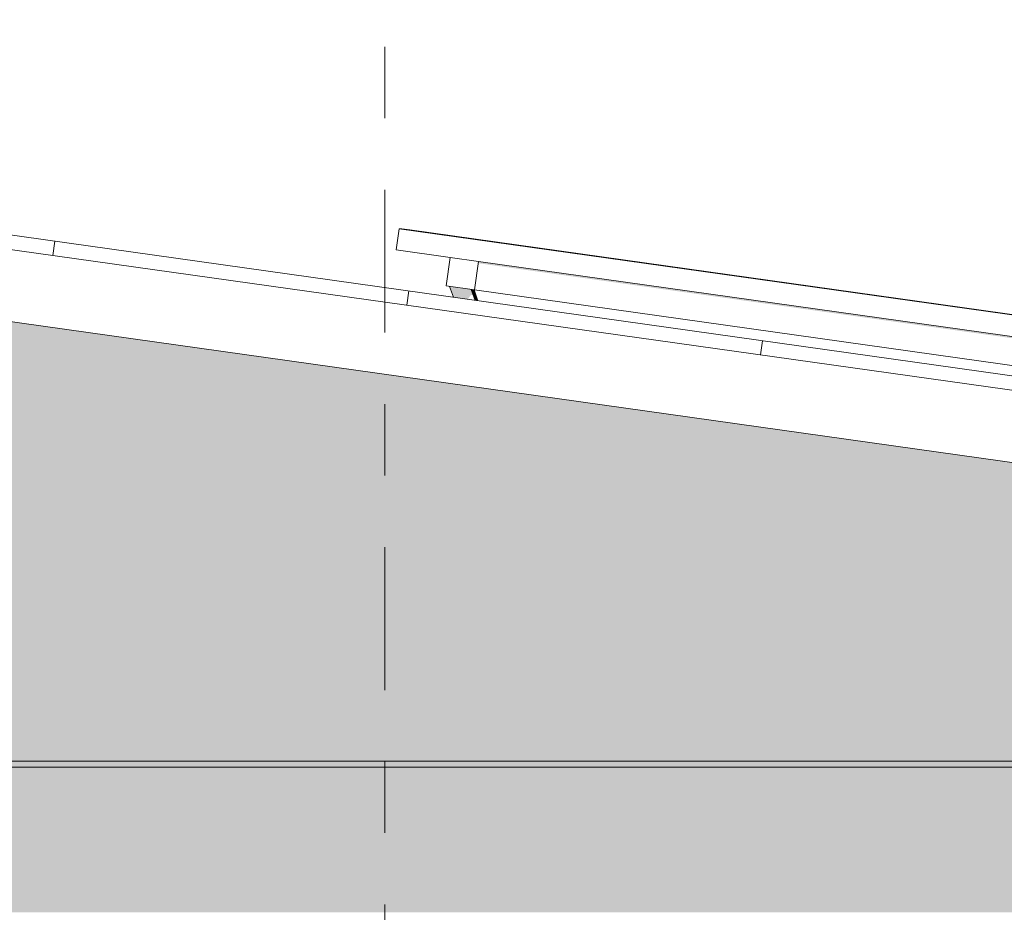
# Model space of a CAD drawing. Header units: metres. Extents: x -52 to 321, y -8 to 26.
# Tile 95 of 320: x -34.1 to -32.72, y 5.99 to 7.24. Entities that reach past the tile are written whole.
import ezdxf
from ezdxf.enums import TextEntityAlignment as Align

# ---------------------------------------------------------------- set-up
doc = ezdxf.new("R2010")
doc.units = ezdxf.units.M
doc.header["$MEASUREMENT"] = 0
doc.linetypes.add('Raster', pattern=[0.4, 0.2, -0.1, 0, -0.1])
for name, color, linetype in [('10 Fassade', 7, 'Continuous'), ('30 Dachaufbau', 7, 'Continuous'), ('70 PV-Anlage', 7, 'Continuous'), ('90 Achsraster', 7, 'Continuous'), ('94 Genehmigungsplanung Bemaßung', 7, 'Continuous')]:
    doc.layers.add(name, color=color, linetype=linetype)
doc.styles.add('ERSTELLTER_STIL_1', font='arial.ttf')
doc.styles.add('ERSTELLTER_STIL_2', font='arial.ttf')
doc.dimstyles.new('ERSTELLTER_STIL__1', dxfattribs={"dimtxt": 0.25, "dimasz": 0.19, "dimexe": 0.18, "dimexo": 0.1, "dimgap": 0, "dimtad": 1, "dimtih": 1, "dimtoh": 1, "dimzin": 0, "dimdsep": 46, "dimtxsty": 'ERSTELLTER_STIL_2', "dimblk": 'ARROWHEAD_6', "dimblk1": 'ARROWHEAD_6', "dimblk2": 'ARROWHEAD_6', "dimcen": 0.09, "dimclrd": 7, "dimclre": 7, "dimclrt": 7, "dimazin": 0, "dimtfac": 1, "dimtdec": 4, "dimtmove": 0, "dimatfit": 3, "dimfxl": 1, "dimtolj": 1, "dimtzin": 0, "dimarcsym": 0})

# ---------------------------------------------------------------- blocks, each defined once
blk = doc.blocks.new('*X1', base_point=(-33357.279, 0))
at = {"layer": '30 Dachaufbau', "color": 7, "linetype": 'Continuous', "lineweight": 13}
for p, q in [((-34.0543, 6.9081), (-34.0515, 6.9279)), ((-34.0543, 6.9081), (-34.0515, 6.9279)), ((-33.5592, 6.8385), (-33.5564, 6.8583)), ((-33.5592, 6.8385), (-33.5564, 6.8583)), ((-33.0641, 6.7689), (-33.0613, 6.7887)), ((-33.0641, 6.7689), (-33.0613, 6.7887))]:
    blk.add_line(p, q, dxfattribs=at)
blk = doc.blocks.new('Standard-Rastermarker[2]_1', base_point=(-33.5897, 10))
at = {"layer": '90 Achsraster', "color": 14, "linetype": 'Raster', "lineweight": 18, "true_color": 0xa80000}
blk.add_line((-33.5897, 9), (-33.5897, -1), dxfattribs=at)
at = {"layer": '90 Achsraster', "color": 14, "lineweight": 18, "true_color": 0xa80000, "style": 'ERSTELLTER_STIL_1'}
for tag, p in [('AC_MarkerText_1_0', (-33.5897, 10.5)), ('AC_MarkerText_1_1', (-33.5897, -2.2))]:
    blk.add_attdef(tag, text='', height=0.3, rotation=360, dxfattribs=at).set_placement(p, align=Align.TOP_CENTER)
blk = doc.blocks.new('*D18', base_point=(-33357.279, 0))
at = {"layer": '94 Genehmigungsplanung Bemaßung', "color": 7, "linetype": 'Continuous', "lineweight": 13}
for p, q in [((-43.9997, 9.5481), (-43.9997, 9.9231)), ((-28.1801, 9.5481), (-28.1801, 9.9231)), ((-43.8997, 9.8356), (-44.0997, 9.6356)), ((-28.2801, 9.6356), (-28.0801, 9.8356)), ((-43.9997, 9.7356), (-28.1801, 9.7356)), ((-28.1801, 9.7356), (-28.0301, 9.7356))]:
    blk.add_line(p, q, dxfattribs=at)
at = {"layer": '94 Genehmigungsplanung Bemaßung', "color": 7, "lineweight": 13, "insert": (-36.5189, 9.7856), "char_height": 0.25, "attachment_point": 7, "style": 'ERSTELLTER_STIL_2'}
blk.add_mtext('\\A1;{\\pql;\\fArial|b0|i0|c0|p0;\\W1.000000;15,82}', dxfattribs=at)
blk = doc.blocks.new('ARROWHEAD_6')
at = {"color": 0, "linetype": 'Continuous', "lineweight": 0}
for p, q in [((-0.5, -0.5), (0.5, 0.5)), ((0, 0), (-1, 0))]:
    blk.add_line(p, q, dxfattribs=at)

msp = doc.modelspace()

# ---------------------------------------------------------------- hatches: boundary and pattern name
at = {"layer": '10 Fassade', "linetype": 'Continuous', "lineweight": 0, "true_color": 0x000000}
for points in [[(-38.1897, 6.798), (-33.9897, 6.798), (-34.1472, 6.8202), (-38.0322, 6.8202)], [(-38.39, 6.7699), (-33.7894, 6.7699), (-33.947, 6.792), (-38.2324, 6.792)], [(-38.2324, 6.792), (-33.947, 6.792), (-33.9683, 6.795), (-38.211, 6.795)], [(-38.211, 6.795), (-33.9683, 6.795), (-33.9897, 6.798), (-38.1897, 6.798)], [(-38.4327, 6.7639), (-33.7467, 6.7639), (-33.768, 6.7669), (-38.4113, 6.7669)], [(-38.39, 6.7699), (-38.4113, 6.7669), (-33.768, 6.7669), (-33.7894, 6.7699)], [(-38.5902, 6.7417), (-33.5891, 6.7417), (-33.7467, 6.7639), (-38.4327, 6.7639)], [(-38.6329, 6.7357), (-33.5464, 6.7357), (-33.5678, 6.7387), (-38.6116, 6.7387)], [(-38.6116, 6.7387), (-33.5678, 6.7387), (-33.5891, 6.7417), (-38.5902, 6.7417)], [(-38.6329, 6.7357), (-38.7904, 6.7136), (-33.3889, 6.7136), (-33.5464, 6.7357)], [(-38.8331, 6.7076), (-33.3462, 6.7076), (-33.3676, 6.7106), (-38.8118, 6.7106)], [(-38.8118, 6.7106), (-33.3676, 6.7106), (-33.3889, 6.7136), (-38.7904, 6.7136)], [(-38.8331, 6.7076), (-38.9907, 6.6854), (-33.1886, 6.6854), (-33.3462, 6.7076)], [(-39.0121, 6.6824), (-39.0334, 6.6794), (-33.1459, 6.6794), (-33.1673, 6.6824)], [(-38.9907, 6.6854), (-39.0121, 6.6824), (-33.1673, 6.6824), (-33.1886, 6.6854)], [(-39.0334, 6.6794), (-39.191, 6.6573), (-32.9884, 6.6573), (-33.1459, 6.6794)], [(-39.2123, 6.6543), (-39.2337, 6.6513), (-32.9457, 6.6513), (-32.967, 6.6543)], [(-39.2123, 6.6543), (-32.967, 6.6543), (-32.9884, 6.6573), (-39.191, 6.6573)], [(-39.2337, 6.6513), (-39.3912, 6.6291), (-32.7882, 6.6291), (-32.9457, 6.6513)], [(-39.3912, 6.6291), (-39.4125, 6.6261), (-32.7668, 6.6261), (-32.7882, 6.6291)], [(-39.4339, 6.6231), (-39.5915, 6.601), (-32.5879, 6.601), (-32.7455, 6.6231)], [(-39.4125, 6.6261), (-39.4339, 6.6231), (-32.7455, 6.6231), (-32.7668, 6.6261)], [(-39.5915, 6.601), (-39.6128, 6.598), (-32.5665, 6.598), (-32.5879, 6.601)], [(-39.6342, 6.595), (-39.7917, 6.5729), (-32.3876, 6.5729), (-32.5452, 6.595)], [(-39.6342, 6.595), (-32.5452, 6.595), (-32.5665, 6.598), (-39.6128, 6.598)], [(-39.8131, 6.5699), (-32.3663, 6.5699), (-32.3876, 6.5729), (-39.7917, 6.5729)], [(-39.8344, 6.5669), (-39.9919, 6.5447), (-32.1874, 6.5447), (-32.3449, 6.5669)], [(-39.8131, 6.5699), (-39.8344, 6.5669), (-32.3449, 6.5669), (-32.3663, 6.5699)], [(-39.9919, 6.5447), (-40.0133, 6.5417), (-32.1661, 6.5417), (-32.1874, 6.5447)], [(-40.0346, 6.5387), (-40.1922, 6.5166), (-31.9871, 6.5166), (-32.1447, 6.5387)], [(-40.0133, 6.5417), (-40.0346, 6.5387), (-32.1447, 6.5387), (-32.1661, 6.5417)], [(-40.1922, 6.5166), (-40.2136, 6.5136), (-31.9658, 6.5136), (-31.9871, 6.5166)], [(-40.2349, 6.5106), (-40.3925, 6.4884), (-31.7869, 6.4884), (-31.9444, 6.5106)], [(-40.2349, 6.5106), (-31.9444, 6.5106), (-31.9658, 6.5136), (-40.2136, 6.5136)], [(-40.5927, 6.4603), (-31.5867, 6.4603), (-31.7442, 6.4824), (-40.4352, 6.4824)], [(-40.4138, 6.4854), (-40.4352, 6.4824), (-31.7442, 6.4824), (-31.7655, 6.4854)], [(-40.4138, 6.4854), (-31.7655, 6.4854), (-31.7869, 6.4884), (-40.3925, 6.4884)], [(-40.793, 6.4321), (-31.3864, 6.4321), (-31.544, 6.4543), (-40.6354, 6.4543)], [(-40.614, 6.4573), (-40.6354, 6.4543), (-31.544, 6.4543), (-31.5653, 6.4573)], [(-40.5927, 6.4603), (-40.614, 6.4573), (-31.5653, 6.4573), (-31.5867, 6.4603)], [(-40.8357, 6.4261), (-40.9932, 6.404), (-31.1861, 6.404), (-31.3437, 6.4261)], [(-40.8143, 6.4291), (-40.8357, 6.4261), (-31.3437, 6.4261), (-31.365, 6.4291)], [(-40.8143, 6.4291), (-31.365, 6.4291), (-31.3864, 6.4321), (-40.793, 6.4321)], [(-41.1934, 6.3759), (-30.9859, 6.3759), (-31.1434, 6.398), (-41.0359, 6.398)], [(-41.0359, 6.398), (-31.1434, 6.398), (-31.1648, 6.401), (-41.0146, 6.401)], [(-41.0146, 6.401), (-31.1648, 6.401), (-31.1861, 6.404), (-40.9932, 6.404)], [(-41.2361, 6.3699), (-41.3937, 6.3477), (-30.7856, 6.3477), (-30.9432, 6.3699)], [(-41.2361, 6.3699), (-30.9432, 6.3699), (-30.9646, 6.3729), (-41.2148, 6.3729)], [(-41.2148, 6.3729), (-30.9646, 6.3729), (-30.9859, 6.3759), (-41.1934, 6.3759)], [(-41.594, 6.3196), (-36.7001, 6.3196), (-36.6297, 6.3295), (-36.5592, 6.3196), (-30.5854, 6.3196), (-30.7429, 6.3417), (-41.4364, 6.3417)], [(-41.4151, 6.3447), (-41.4364, 6.3417), (-30.7429, 6.3417), (-30.7643, 6.3447)], [(-41.4151, 6.3447), (-30.7643, 6.3447), (-30.7856, 6.3477), (-41.3937, 6.3477)], [(-41.6153, 6.3166), (-41.6367, 6.3136), (-36.7428, 6.3136), (-36.7026, 6.3161), (-36.5617, 6.3161), (-36.5165, 6.3136), (-30.5427, 6.3136), (-30.564, 6.3166)], [(-41.594, 6.3196), (-41.6153, 6.3166), (-30.564, 6.3166), (-30.5854, 6.3196)], [(-36.5165, 6.3136), (-36.359, 6.2914), (-30.3852, 6.2914), (-30.5427, 6.3136)], [(-41.8369, 6.2854), (-36.9431, 6.2854), (-36.9029, 6.2879), (-36.3615, 6.2879), (-36.3163, 6.2854), (-30.3425, 6.2854), (-30.3638, 6.2884), (-41.8155, 6.2884)], [(-41.7942, 6.2914), (-41.8155, 6.2884), (-30.3638, 6.2884), (-30.3852, 6.2914)], [(-36.3163, 6.2854), (-36.1587, 6.2633), (-30.1849, 6.2633), (-30.3425, 6.2854)], [(-42.0372, 6.2573), (-37.1434, 6.2573), (-37.1031, 6.2598), (-36.1612, 6.2598), (-36.116, 6.2573), (-30.1422, 6.2573), (-30.1635, 6.2603), (-42.0158, 6.2603)], [(-42.0158, 6.2603), (-30.1635, 6.2603), (-30.1849, 6.2633), (-41.9945, 6.2633)], [(-36.116, 6.2573), (-35.9585, 6.2351), (-29.9846, 6.2351), (-30.1422, 6.2573)], [(-42.2374, 6.2291), (-37.3436, 6.2291), (-37.3034, 6.2316), (-35.9609, 6.2316), (-35.9158, 6.2291), (-29.9419, 6.2291), (-29.9633, 6.2321), (-42.2161, 6.2321)], [(-42.1947, 6.2351), (-42.2161, 6.2321), (-29.9633, 6.2321), (-29.9846, 6.2351)], [(-35.9158, 6.2291), (-35.7369, 6.204), (-29.7631, 6.204), (-29.9419, 6.2291)], [(-42.4803, 6.195), (-29.6991, 6.195), (-29.7384, 6.2005), (-42.4409, 6.2005)], [(-35.7369, 6.204), (-35.7344, 6.2005), (-29.7384, 6.2005), (-29.7631, 6.204)], [(-42.5016, 6.192), (-29.6777, 6.192), (-29.684, 6.1929), (-42.4954, 6.1929)], [(-42.4954, 6.1929), (-29.684, 6.1929), (-29.6991, 6.195), (-42.4803, 6.195)], [(-35.6848, 6.192), (-35.655, 6.1911), (-29.6715, 6.1911), (-29.6777, 6.192)], [(-35.655, 6.1911), (-35.6302, 6.189), (-29.6564, 6.189), (-29.6715, 6.1911)], [(-35.6302, 6.189), (-35.4513, 6.1639), (-29.4775, 6.1639), (-29.6564, 6.189)], [(-42.7445, 6.1579), (-37.8507, 6.1579), (-37.8105, 6.1604), (-35.4538, 6.1604), (-35.4087, 6.1579), (-29.4348, 6.1579), (-29.4562, 6.1609), (-42.7232, 6.1609)], [(-42.7018, 6.1639), (-42.7232, 6.1609), (-29.4562, 6.1609), (-29.4775, 6.1639)], [(-35.4087, 6.1579), (-35.2511, 6.1357), (-29.2773, 6.1357), (-29.4348, 6.1579)], [(-42.9448, 6.1297), (-38.051, 6.1297), (-38.0107, 6.1322), (-35.2536, 6.1322), (-35.2084, 6.1297), (-29.2345, 6.1297), (-29.2559, 6.1327), (-42.9235, 6.1327)], [(-42.9021, 6.1357), (-42.9235, 6.1327), (-29.2559, 6.1327), (-29.2773, 6.1357)], [(-29.2345, 6.1297), (-35.2084, 6.1297), (-35.0508, 6.1076), (-29.077, 6.1076)], [(-43.1451, 6.1016), (-38.2512, 6.1016), (-38.211, 6.1041), (-35.0533, 6.1041), (-35.0081, 6.1016), (-29.0343, 6.1016), (-29.0556, 6.1046), (-43.1237, 6.1046)], [(-43.1237, 6.1046), (-29.0556, 6.1046), (-29.077, 6.1076), (-43.1024, 6.1076)], [(-29.0343, 6.1016), (-35.0081, 6.1016), (-34.8506, 6.0794), (-28.8768, 6.0794)], [(-43.3453, 6.0734), (-38.4514, 6.0734), (-38.4112, 6.0759), (-34.8531, 6.0759), (-34.8079, 6.0734), (-28.8341, 6.0734), (-28.8554, 6.0764), (-43.3239, 6.0764)], [(-43.3026, 6.0794), (-43.3239, 6.0764), (-28.8554, 6.0764), (-28.8768, 6.0794)], [(-28.8341, 6.0734), (-34.8079, 6.0734), (-34.6504, 6.0513), (-28.6765, 6.0513)], [(-43.5455, 6.0453), (-38.6517, 6.0453), (-38.6115, 6.0478), (-34.6529, 6.0478), (-34.6077, 6.0453), (-28.6338, 6.0453), (-28.6551, 6.0483), (-43.5242, 6.0483)], [(-43.5242, 6.0483), (-28.6551, 6.0483), (-28.6765, 6.0513), (-43.5028, 6.0513)], [(-34.6077, 6.0453), (-34.4501, 6.0231), (-28.4762, 6.0231), (-28.6338, 6.0453)], [(-43.7031, 6.0231), (-43.7245, 6.0201), (-28.4549, 6.0201), (-28.4762, 6.0231)], [(-43.7245, 6.0201), (-43.7458, 6.0171), (-38.852, 6.0171), (-38.8118, 6.0196), (-34.4526, 6.0196), (-34.4074, 6.0171), (-28.4336, 6.0171), (-28.4549, 6.0201)], [(-28.4336, 6.0171), (-34.4074, 6.0171), (-34.2498, 5.995), (-28.276, 5.995)], [(-43.9247, 5.992), (-28.2547, 5.992), (-28.276, 5.995), (-43.9033, 5.995)], [(-43.946, 5.989), (-39.0522, 5.989), (-39.012, 5.9915), (-34.2523, 5.9915), (-34.2072, 5.989), (-28.2333, 5.989), (-28.2547, 5.992), (-43.9247, 5.992)]]:
    msp.add_hatch(color=18, dxfattribs=at).paths.add_polyline_path(points)
at = {"layer": '70 PV-Anlage', "linetype": 'Continuous', "lineweight": 0, "true_color": 0x000000}
for points in [[(-33.4591, 6.8972), (-31.9155, 6.6803), (-31.919, 6.6753), (-31.9235, 6.6433), (-31.9196, 6.6428), (-31.914, 6.6824), (-33.4588, 6.8995)], [(-33.4691, 6.8605), (-33.4993, 6.8648), (-33.4938, 6.8495), (-33.4737, 6.8467), (-33.4694, 6.8528), (-33.4662, 6.8523)], [(-33.4691, 6.8605), (-33.4636, 6.8453), (-33.4635, 6.8452), (-33.469, 6.8605)], [(-33.4691, 6.8605), (-33.4661, 6.8521), (-33.4636, 6.8453)], [(-33.469, 6.8605), (-33.4635, 6.8452), (-33.4634, 6.8452), (-33.4689, 6.8605)], [(-33.4689, 6.8605), (-33.4634, 6.8452), (-33.4632, 6.8452), (-33.4688, 6.8605)], [(-33.4688, 6.8605), (-33.4632, 6.8452), (-33.4631, 6.8452), (-33.4687, 6.8605)], [(-33.4687, 6.8605), (-33.4631, 6.8452), (-33.463, 6.8452), (-33.4685, 6.8605)], [(-33.4685, 6.8605), (-33.463, 6.8452), (-33.4629, 6.8452), (-33.4684, 6.8604)], [(-33.4684, 6.8604), (-33.4629, 6.8452), (-33.4628, 6.8451), (-33.4683, 6.8604)], [(-33.4683, 6.8604), (-33.4628, 6.8451), (-33.4627, 6.8451), (-33.4682, 6.8604)], [(-33.4682, 6.8604), (-33.4627, 6.8451), (-33.4626, 6.8451), (-33.4681, 6.8604)], [(-33.4681, 6.8604), (-33.4626, 6.8451), (-33.4624, 6.8451), (-33.468, 6.8604)], [(-33.468, 6.8604), (-33.4624, 6.8451), (-33.4623, 6.8451), (-33.4679, 6.8604)], [(-33.4679, 6.8604), (-33.4623, 6.8451), (-33.4622, 6.8451), (-33.4677, 6.8603)], [(-33.4677, 6.8603), (-33.4622, 6.8451), (-33.4621, 6.845), (-33.4676, 6.8603)], [(-33.4676, 6.8603), (-33.4621, 6.845), (-33.462, 6.845), (-33.4675, 6.8603)], [(-33.4675, 6.8603), (-33.462, 6.845), (-33.4619, 6.845), (-33.4674, 6.8603)], [(-33.4674, 6.8603), (-33.4619, 6.845), (-33.4618, 6.845), (-33.4673, 6.8603)], [(-33.4673, 6.8603), (-33.4618, 6.845), (-33.4616, 6.845), (-33.4672, 6.8603)], [(-33.4672, 6.8603), (-33.4616, 6.845), (-33.4615, 6.845), (-33.4671, 6.8603)], [(-33.4671, 6.8602), (-33.4615, 6.845), (-33.4614, 6.8449), (-33.4669, 6.8602)], [(-33.4669, 6.8602), (-33.4614, 6.8449), (-33.4613, 6.8449), (-33.4668, 6.8602)], [(-33.4668, 6.8602), (-33.4613, 6.8449), (-33.4612, 6.8449), (-33.4667, 6.8602)], [(-33.4667, 6.8602), (-33.4612, 6.8449), (-33.4611, 6.8449), (-33.4666, 6.8602)], [(-33.4666, 6.8602), (-33.4611, 6.8449), (-33.461, 6.8449), (-33.4665, 6.8602)], [(-33.4665, 6.8602), (-33.461, 6.8449), (-33.4608, 6.8449), (-33.4664, 6.8602)], [(-33.4664, 6.8602), (-33.4608, 6.8449), (-33.4607, 6.8449), (-33.4663, 6.8601)], [(-33.4663, 6.8601), (-33.4607, 6.8449), (-33.4606, 6.8448), (-33.4661, 6.8601)], [(-33.4661, 6.8601), (-33.4606, 6.8448), (-33.4605, 6.8448), (-33.466, 6.8601)], [(-33.466, 6.8601), (-33.4605, 6.8448), (-33.4604, 6.8448), (-33.4659, 6.8601)], [(-33.4659, 6.8601), (-33.4604, 6.8448), (-33.4603, 6.8448), (-33.4658, 6.8601)], [(-33.4658, 6.8601), (-33.4603, 6.8448), (-33.4602, 6.8448), (-33.4657, 6.8601)], [(-33.4657, 6.8601), (-33.4602, 6.8448), (-33.46, 6.8448), (-33.4656, 6.86)], [(-33.4656, 6.86), (-33.46, 6.8448), (-33.4599, 6.8447), (-33.4655, 6.86)], [(-33.4655, 6.86), (-33.4599, 6.8447), (-33.4598, 6.8447), (-33.4653, 6.86)], [(-33.4653, 6.86), (-33.4598, 6.8447), (-33.4597, 6.8447), (-33.4652, 6.86)], [(-33.4652, 6.86), (-33.4597, 6.8447), (-33.4596, 6.8447), (-33.4651, 6.86)]]:
    msp.add_hatch(color=18, dxfattribs=at).paths.add_polyline_path(points)

# ---------------------------------------------------------------- linework, layer by layer
at = {"layer": '10 Fassade', "color": 7, "linetype": 'Continuous', "lineweight": 13}
for p, q in [((-42.4409, 6.2005), (-29.7384, 6.2005)), ((-42.5016, 6.192), (-29.6777, 6.192))]:
    msp.add_line(p, q, dxfattribs=at)
at = {"layer": '30 Dachaufbau', "color": 7, "linetype": 'Continuous', "lineweight": 13}
for p, q in [((-36.0897, 7.2143), (-27.6148, 6.0233)), ((-27.6176, 6.0035), (-36.0897, 7.1941)), ((-27.6315, 5.9044), (-36.0897, 7.0931))]:
    msp.add_line(p, q, dxfattribs=at)
at = {"layer": '70 PV-Anlage', "color": 7, "linetype": 'Continuous', "lineweight": 13}
for p, q in [((-33.5742, 6.9157), (-33.57, 6.9454)), ((-31.8702, 6.7065), (-33.57, 6.9454)), ((-33.57, 6.9454), (-33.5699, 6.9454)), ((-33.5699, 6.9454), (-33.5585, 6.9438)), ((-33.5699, 6.9454), (-33.5698, 6.9454)), ((-33.5698, 6.9454), (-33.5584, 6.9438)), ((-33.5698, 6.9454), (-33.5697, 6.9454)), ((-33.5697, 6.9454), (-33.5583, 6.9438)), ((-33.5697, 6.9454), (-33.5696, 6.9454)), ((-33.5696, 6.9454), (-33.5582, 6.9438)), ((-33.5696, 6.9454), (-33.5695, 6.9454)), ((-33.5695, 6.9454), (-33.5581, 6.9438)), ((-33.5695, 6.9454), (-33.5694, 6.9454)), ((-33.5694, 6.9454), (-33.558, 6.9438)), ((-33.5694, 6.9454), (-33.5693, 6.9454)), ((-33.5693, 6.9454), (-33.5579, 6.9438)), ((-33.5693, 6.9454), (-33.5691, 6.9454)), ((-33.5691, 6.9454), (-33.5578, 6.9438)), ((-33.5691, 6.9454), (-33.569, 6.9454)), ((-33.569, 6.9454), (-33.5577, 6.9438)), ((-33.569, 6.9454), (-33.5689, 6.9454)), ((-33.5689, 6.9454), (-33.5575, 6.9438)), ((-33.5689, 6.9454), (-33.5688, 6.9454)), ((-33.5688, 6.9454), (-33.5574, 6.9438)), ((-33.5688, 6.9454), (-33.5687, 6.9454)), ((-33.5687, 6.9454), (-33.5573, 6.9438)), ((-33.5687, 6.9454), (-33.5686, 6.9454)), ((-33.5686, 6.9454), (-33.5572, 6.9438)), ((-33.5686, 6.9454), (-33.5685, 6.9454)), ((-33.5685, 6.9454), (-33.5571, 6.9438)), ((-33.5685, 6.9454), (-33.5684, 6.9454)), ((-33.5684, 6.9454), (-33.557, 6.9438)), ((-33.5684, 6.9454), (-33.5683, 6.9454)), ((-33.5683, 6.9454), (-33.5569, 6.9438)), ((-33.5683, 6.9454), (-33.5682, 6.9454)), ((-33.5682, 6.9454), (-33.5568, 6.9438)), ((-33.5682, 6.9454), (-33.5681, 6.9454)), ((-33.5681, 6.9454), (-33.5567, 6.9438)), ((-33.5681, 6.9454), (-33.568, 6.9454)), ((-33.568, 6.9454), (-33.5566, 6.9438)), ((-33.568, 6.9454), (-33.5678, 6.9454)), ((-33.5678, 6.9454), (-33.5565, 6.9438)), ((-33.5678, 6.9454), (-33.5677, 6.9454)), ((-33.5677, 6.9454), (-33.5564, 6.9438)), ((-33.5677, 6.9454), (-33.5676, 6.9454)), ((-33.5676, 6.9454), (-33.5562, 6.9438)), ((-33.5676, 6.9454), (-33.5675, 6.9454)), ((-33.5675, 6.9454), (-33.5561, 6.9438)), ((-33.5675, 6.9454), (-33.5674, 6.9454)), ((-33.5674, 6.9454), (-33.556, 6.9438)), ((-33.5674, 6.9454), (-33.5673, 6.9454)), ((-33.5673, 6.9454), (-33.5559, 6.9438)), ((-33.5673, 6.9454), (-33.5672, 6.9454)), ((-33.5672, 6.9454), (-33.5558, 6.9438)), ((-33.5672, 6.9454), (-33.5671, 6.9454)), ((-33.5671, 6.9454), (-33.5557, 6.9438)), ((-33.5671, 6.9454), (-33.567, 6.9454)), ((-33.567, 6.9454), (-33.5556, 6.9438)), ((-33.567, 6.9454), (-33.5669, 6.9454)), ((-33.5669, 6.9454), (-33.5555, 6.9438)), ((-33.5669, 6.9454), (-33.5668, 6.9454)), ((-33.5668, 6.9454), (-33.5554, 6.9438)), ((-33.5668, 6.9454), (-33.5667, 6.9454)), ((-33.5667, 6.9454), (-33.5553, 6.9438)), ((-33.5667, 6.9454), (-33.5665, 6.9454)), ((-33.5665, 6.9454), (-33.5552, 6.9438)), ((-33.5665, 6.9454), (-33.5664, 6.9454)), ((-33.5664, 6.9454), (-33.5551, 6.9438)), ((-33.5664, 6.9454), (-33.5663, 6.9454)), ((-33.5663, 6.9454), (-33.5549, 6.9438)), ((-33.5663, 6.9454), (-33.5662, 6.9454)), ((-33.5662, 6.9454), (-33.5548, 6.9438)), ((-33.5585, 6.9438), (-33.5586, 6.9438)), ((-31.885, 6.7086), (-33.5585, 6.9438)), ((-33.5584, 6.9438), (-33.5585, 6.9438)), ((-31.8849, 6.7086), (-33.5584, 6.9438)), ((-33.5583, 6.9438), (-33.5584, 6.9438)), ((-31.8848, 6.7086), (-33.5583, 6.9438)), ((-33.5582, 6.9438), (-33.5583, 6.9438)), ((-31.8846, 6.7086), (-33.5582, 6.9438)), ((-33.5581, 6.9438), (-33.5582, 6.9438)), ((-31.8845, 6.7086), (-33.5581, 6.9438)), ((-33.558, 6.9438), (-33.5581, 6.9438)), ((-31.8844, 6.7086), (-33.558, 6.9438)), ((-33.5579, 6.9438), (-33.558, 6.9438)), ((-31.8843, 6.7086), (-33.5579, 6.9438)), ((-33.5578, 6.9438), (-33.5579, 6.9438)), ((-31.8842, 6.7086), (-33.5578, 6.9438)), ((-33.5577, 6.9438), (-33.5578, 6.9438)), ((-31.8841, 6.7086), (-33.5577, 6.9438)), ((-33.5575, 6.9438), (-33.5577, 6.9438)), ((-31.884, 6.7086), (-33.5575, 6.9438)), ((-33.5574, 6.9438), (-33.5575, 6.9438)), ((-31.8839, 6.7086), (-33.5574, 6.9438)), ((-33.5573, 6.9438), (-33.5574, 6.9438)), ((-31.8838, 6.7086), (-33.5573, 6.9438)), ((-33.5572, 6.9438), (-33.5573, 6.9438)), ((-31.8837, 6.7086), (-33.5572, 6.9438)), ((-33.5571, 6.9438), (-33.5572, 6.9438)), ((-31.8836, 6.7086), (-33.5571, 6.9438)), ((-33.557, 6.9438), (-33.5571, 6.9438)), ((-31.8834, 6.7086), (-33.557, 6.9438)), ((-33.5569, 6.9438), (-33.557, 6.9438)), ((-31.8833, 6.7086), (-33.5569, 6.9438)), ((-33.5568, 6.9438), (-33.5569, 6.9438)), ((-31.8832, 6.7086), (-33.5568, 6.9438)), ((-33.5567, 6.9438), (-33.5568, 6.9438)), ((-31.8831, 6.7086), (-33.5567, 6.9438)), ((-33.5566, 6.9438), (-33.5567, 6.9438)), ((-31.883, 6.7086), (-33.5566, 6.9438)), ((-33.5565, 6.9438), (-33.5566, 6.9438)), ((-31.8829, 6.7086), (-33.5565, 6.9438)), ((-33.5564, 6.9438), (-33.5565, 6.9438)), ((-31.8828, 6.7086), (-33.5564, 6.9438)), ((-33.5562, 6.9438), (-33.5563, 6.9438)), ((-31.8827, 6.7086), (-33.5562, 6.9438)), ((-33.5561, 6.9438), (-33.5562, 6.9438)), ((-31.8826, 6.7086), (-33.5561, 6.9438)), ((-33.556, 6.9438), (-33.5561, 6.9438)), ((-31.8825, 6.7086), (-33.556, 6.9438)), ((-33.5559, 6.9438), (-33.556, 6.9438)), ((-31.8824, 6.7086), (-33.5559, 6.9438)), ((-33.5558, 6.9438), (-33.5559, 6.9438)), ((-31.8823, 6.7086), (-33.5558, 6.9438)), ((-33.5557, 6.9438), (-33.5558, 6.9438)), ((-31.8821, 6.7086), (-33.5557, 6.9438)), ((-33.5556, 6.9438), (-33.5557, 6.9438)), ((-31.882, 6.7086), (-33.5556, 6.9438)), ((-33.5555, 6.9438), (-33.5556, 6.9438)), ((-31.8819, 6.7086), (-33.5555, 6.9438)), ((-33.5554, 6.9438), (-33.5555, 6.9438)), ((-31.8818, 6.7086), (-33.5554, 6.9438)), ((-33.5553, 6.9438), (-33.5554, 6.9438)), ((-31.8817, 6.7086), (-33.5553, 6.9438)), ((-33.5552, 6.9438), (-33.5553, 6.9438)), ((-31.8816, 6.7086), (-33.5552, 6.9438)), ((-33.5551, 6.9438), (-33.5552, 6.9438)), ((-31.8815, 6.7086), (-33.5551, 6.9438)), ((-33.5549, 6.9438), (-33.555, 6.9438)), ((-31.8814, 6.7086), (-33.5549, 6.9438)), ((-33.5548, 6.9438), (-33.5549, 6.9438)), ((-31.8813, 6.7086), (-33.5548, 6.9438)), ((-33.4984, 6.9051), (-33.5742, 6.9157)), ((-33.504, 6.8654), (-33.4984, 6.9051)), ((-33.4588, 6.8995), (-33.4984, 6.9051)), ((-33.4644, 6.8599), (-33.4588, 6.8995)), ((-31.914, 6.6824), (-33.4588, 6.8995)), ((-33.4644, 6.8599), (-33.504, 6.8654)), ((-33.4938, 6.8495), (-33.4993, 6.8648)), ((-33.4691, 6.8605), (-33.4636, 6.8453)), ((-33.469, 6.8605), (-33.4635, 6.8452)), ((-33.4689, 6.8605), (-33.4634, 6.8452)), ((-33.4688, 6.8605), (-33.4632, 6.8452)), ((-33.4687, 6.8605), (-33.4631, 6.8452)), ((-33.4685, 6.8605), (-33.463, 6.8452)), ((-33.4684, 6.8604), (-33.4629, 6.8452)), ((-33.4683, 6.8604), (-33.4628, 6.8451)), ((-33.4682, 6.8604), (-33.4627, 6.8451)), ((-33.4681, 6.8604), (-33.4626, 6.8451)), ((-33.468, 6.8604), (-33.4624, 6.8451)), ((-33.4679, 6.8604), (-33.4623, 6.8451)), ((-33.4677, 6.8603), (-33.4622, 6.8451)), ((-33.4676, 6.8603), (-33.4621, 6.845)), ((-33.4675, 6.8603), (-33.462, 6.845)), ((-33.4674, 6.8603), (-33.4619, 6.845)), ((-33.4673, 6.8603), (-33.4618, 6.845)), ((-33.4672, 6.8603), (-33.4616, 6.845)), ((-33.4671, 6.8603), (-33.4615, 6.845)), ((-33.4669, 6.8602), (-33.4614, 6.8449)), ((-33.4668, 6.8602), (-33.4613, 6.8449)), ((-33.4667, 6.8602), (-33.4612, 6.8449)), ((-33.4666, 6.8602), (-33.4611, 6.8449)), ((-33.4665, 6.8602), (-33.461, 6.8449)), ((-33.4664, 6.8602), (-33.4608, 6.8449)), ((-33.4663, 6.8601), (-33.4607, 6.8449)), ((-33.4661, 6.8601), (-33.4606, 6.8448)), ((-33.466, 6.8601), (-33.4605, 6.8448)), ((-33.4659, 6.8601), (-33.4604, 6.8448)), ((-33.4658, 6.8601), (-33.4603, 6.8448)), ((-33.4657, 6.8601), (-33.4602, 6.8448)), ((-33.4656, 6.86), (-33.46, 6.8448)), ((-33.4655, 6.86), (-33.4599, 6.8447)), ((-33.4653, 6.86), (-33.4598, 6.8447)), ((-33.4652, 6.86), (-33.4597, 6.8447)), ((-33.4651, 6.86), (-33.4596, 6.8447)), ((-31.9196, 6.6428), (-33.4644, 6.8599)), ((-33.4636, 6.8453), (-33.4636, 6.8453)), ((-33.4635, 6.8452), (-33.4635, 6.8452)), ((-33.4635, 6.8452), (-33.4635, 6.8452)), ((-33.4635, 6.8452), (-33.4635, 6.8452)), ((-33.4634, 6.8452), (-33.4634, 6.8452)), ((-33.4634, 6.8452), (-33.4634, 6.8452)), ((-33.4634, 6.8452), (-33.4634, 6.8452)), ((-33.4632, 6.8452), (-33.4632, 6.8452)), ((-33.4632, 6.8452), (-33.4632, 6.8452)), ((-33.4632, 6.8452), (-33.4632, 6.8452)), ((-33.4631, 6.8452), (-33.4631, 6.8452)), ((-33.4631, 6.8452), (-33.4631, 6.8452)), ((-33.4631, 6.8452), (-33.4631, 6.8452)), ((-33.463, 6.8452), (-33.463, 6.8452)), ((-33.463, 6.8452), (-33.463, 6.8452)), ((-33.463, 6.8452), (-33.463, 6.8452)), ((-33.4629, 6.8452), (-33.4629, 6.8452)), ((-33.4629, 6.8452), (-33.4629, 6.8452)), ((-33.4629, 6.8452), (-33.4629, 6.8452)), ((-33.4628, 6.8451), (-33.4628, 6.8451)), ((-33.4628, 6.8451), (-33.4628, 6.8451)), ((-33.4628, 6.8451), (-33.4628, 6.8451)), ((-33.4627, 6.8451), (-33.4627, 6.8451)), ((-33.4627, 6.8451), (-33.4627, 6.8451)), ((-33.4627, 6.8451), (-33.4627, 6.8451)), ((-33.4626, 6.8451), (-33.4626, 6.8451)), ((-33.4626, 6.8451), (-33.4626, 6.8451)), ((-33.4626, 6.8451), (-33.4626, 6.8451)), ((-33.4624, 6.8451), (-33.4624, 6.8451)), ((-33.4624, 6.8451), (-33.4624, 6.8451)), ((-33.4624, 6.8451), (-33.4624, 6.8451)), ((-33.4623, 6.8451), (-33.4623, 6.8451)), ((-33.4623, 6.8451), (-33.4623, 6.8451)), ((-33.4623, 6.8451), (-33.4623, 6.8451)), ((-33.4622, 6.8451), (-33.4622, 6.8451)), ((-33.4622, 6.8451), (-33.4622, 6.8451)), ((-33.4622, 6.8451), (-33.4622, 6.8451)), ((-33.4621, 6.845), (-33.4621, 6.845)), ((-33.4621, 6.845), (-33.4621, 6.845)), ((-33.4621, 6.845), (-33.4621, 6.845)), ((-33.462, 6.845), (-33.462, 6.845)), ((-33.462, 6.845), (-33.462, 6.845)), ((-33.462, 6.845), (-33.462, 6.845)), ((-33.4619, 6.845), (-33.4619, 6.845)), ((-33.4619, 6.845), (-33.4619, 6.845)), ((-33.4619, 6.845), (-33.4619, 6.845)), ((-33.4618, 6.845), (-33.4618, 6.845)), ((-33.4618, 6.845), (-33.4618, 6.845)), ((-33.4618, 6.845), (-33.4618, 6.845)), ((-33.4616, 6.845), (-33.4616, 6.845)), ((-33.4616, 6.845), (-33.4616, 6.845)), ((-33.4616, 6.845), (-33.4616, 6.845)), ((-33.4615, 6.845), (-33.4615, 6.845)), ((-33.4615, 6.845), (-33.4615, 6.845)), ((-33.4615, 6.845), (-33.4615, 6.845)), ((-33.4614, 6.8449), (-33.4614, 6.8449)), ((-33.4614, 6.8449), (-33.4614, 6.8449)), ((-33.4614, 6.8449), (-33.4614, 6.8449)), ((-33.4613, 6.8449), (-33.4613, 6.8449)), ((-33.4613, 6.8449), (-33.4613, 6.8449)), ((-33.4613, 6.8449), (-33.4613, 6.8449)), ((-33.4612, 6.8449), (-33.4612, 6.8449)), ((-33.4612, 6.8449), (-33.4612, 6.8449)), ((-33.4612, 6.8449), (-33.4612, 6.8449)), ((-33.4611, 6.8449), (-33.4611, 6.8449)), ((-33.4611, 6.8449), (-33.4611, 6.8449)), ((-33.4611, 6.8449), (-33.4611, 6.8449)), ((-33.461, 6.8449), (-33.461, 6.8449)), ((-33.461, 6.8449), (-33.461, 6.8449)), ((-33.461, 6.8449), (-33.461, 6.8449)), ((-33.4608, 6.8449), (-33.4608, 6.8449)), ((-33.4608, 6.8449), (-33.4608, 6.8449)), ((-33.4608, 6.8449), (-33.4608, 6.8449)), ((-33.4607, 6.8449), (-33.4607, 6.8449)), ((-33.4607, 6.8449), (-33.4607, 6.8449)), ((-33.4607, 6.8449), (-33.4607, 6.8449)), ((-33.4606, 6.8448), (-33.4606, 6.8448)), ((-33.4606, 6.8448), (-33.4606, 6.8448)), ((-33.4606, 6.8448), (-33.4606, 6.8448)), ((-33.4605, 6.8448), (-33.4605, 6.8448)), ((-33.4605, 6.8448), (-33.4605, 6.8448)), ((-33.4605, 6.8448), (-33.4605, 6.8448)), ((-33.4604, 6.8448), (-33.4604, 6.8448)), ((-33.4604, 6.8448), (-33.4604, 6.8448)), ((-33.4604, 6.8448), (-33.4604, 6.8448)), ((-33.4603, 6.8448), (-33.4603, 6.8448)), ((-33.4603, 6.8448), (-33.4603, 6.8448)), ((-33.4603, 6.8448), (-33.4603, 6.8448)), ((-33.4602, 6.8448), (-33.4602, 6.8448)), ((-33.4602, 6.8448), (-33.4602, 6.8448)), ((-33.4602, 6.8448), (-33.4602, 6.8448)), ((-33.46, 6.8448), (-33.46, 6.8448)), ((-33.46, 6.8448), (-33.46, 6.8448)), ((-33.46, 6.8448), (-33.46, 6.8448)), ((-33.4599, 6.8447), (-33.4599, 6.8447)), ((-33.4599, 6.8447), (-33.4599, 6.8447)), ((-33.4599, 6.8447), (-33.4599, 6.8447)), ((-33.4598, 6.8447), (-33.4598, 6.8447)), ((-33.4598, 6.8447), (-33.4598, 6.8447)), ((-33.4598, 6.8447), (-33.4598, 6.8447)), ((-33.4597, 6.8447), (-33.4597, 6.8447)), ((-33.4597, 6.8447), (-33.4597, 6.8447)), ((-33.4597, 6.8447), (-33.4597, 6.8447)), ((-33.4596, 6.8447), (-33.4596, 6.8447))]:
    msp.add_line(p, q, dxfattribs=at)

# ---------------------------------------------------------------- block references
at = {"layer": '30 Dachaufbau', "lineweight": 0}
msp.add_blockref('*X1', (-33357.279, 0), dxfattribs=at)
at = {"layer": '90 Achsraster', "color": 7, "linetype": 'Continuous', "lineweight": 18}
msp.add_blockref('Standard-Rastermarker[2]_1', (-33.5897, 10), dxfattribs=at)

# ---------------------------------------------------------------- dimensions: what is measured, and where the dimension line sits
at = {"layer": '94 Genehmigungsplanung Bemaßung', "color": 7, "linetype": 'Continuous', "lineweight": 13}
dim = msp.add_linear_dim(base=(-28.1801, 9.7356), p1=(-43.9997, 1.2), p2=(-28.1801, 1.2), dimstyle='ERSTELLTER_STIL__1', dxfattribs=at)
dim.commit()
dim.dimension.update_dxf_attribs({"geometry": '*D18', "text_midpoint": (-36.1001, 9.9106), "dimtype": 160})

doc.saveas('drawing.dxf')
